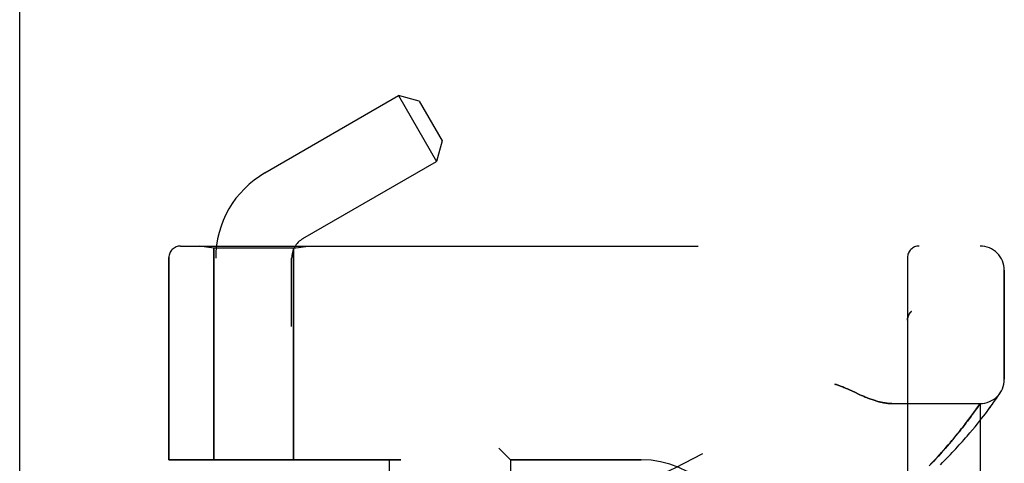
# Model space of a CAD drawing. Header units: inches. Extents: x 0 to 243, y 0 to 157.
# Tile 271 of 284: x 124.95 to 127.49, y 88.24 to 89.38. Entities that reach past the tile are written whole.
import ezdxf

# ---------------------------------------------------------------- set-up
doc = ezdxf.new("R2010")
doc.units = ezdxf.units.IN
doc.header["$LTSCALE"] = 13.357143
doc.header["$MEASUREMENT"] = 0
doc.linetypes.add('HIDDEN', pattern=[0.2, 0.1, -0.1])
doc.layers.get('0').update_dxf_attribs({"linetype": 'CONTINUOUS'})
doc.layers.add('LEFTHAND_DOOR_ASSEMBLY', color=7, linetype='CONTINUOUS')
doc.layers.add('RIGHTHAND_DOOR_ASSEMBLY', color=7, linetype='CONTINUOUS')

msp = doc.modelspace()

# ---------------------------------------------------------------- linework, layer by layer
at = {"color": 3, "linetype": 'Continuous'}
msp.add_line((124.9474, 41.1754), (124.9474, 112.9674), dxfattribs=at)
at = {"layer": 'LEFTHAND_DOOR_ASSEMBLY', "color": 8, "linetype": 'HIDDEN'}
for p, q in [((125.3626, 88.7977), (127.4264, 88.7977)), ((125.4484, 88.7924), (125.4109, 88.7977)), ((125.4484, 88.7924), (125.4484, 88.2464)), ((125.6544, 88.7924), (125.4484, 88.7924)), ((125.6544, 88.7924), (125.6919, 88.7977)), ((125.6544, 88.7924), (125.6544, 88.2464)), ((125.3326, 88.7677), (125.3326, 88.2464)), ((127.2389, 86.1252), (127.2389, 88.7677)), ((127.4889, 88.4539), (127.4889, 88.7352)), ((127.2492, 88.629), (127.249, 88.6289)), ((127.2389, 88.6066), (127.2389, 88.6064)), ((127.0877, 88.4273), (127.1044, 88.4195)), ((127.1044, 88.4195), (127.1126, 88.4158)), ((127.4772, 88.4174), (127.4791, 88.4204)), ((127.4788, 88.42), (127.4785, 88.4195)), ((127.4788, 88.42), (127.4791, 88.4204)), ((127.4585, 88.39), (127.4613, 88.3941)), ((127.4613, 88.3941), (127.4639, 88.3977)), ((127.4639, 88.3977), (127.4662, 88.4011)), ((127.4662, 88.4011), (127.4684, 88.4042)), ((127.4684, 88.4042), (127.4711, 88.4083)), ((127.4711, 88.4083), (127.4734, 88.4117)), ((127.4734, 88.4117), (127.4753, 88.4145)), ((127.4753, 88.4145), (127.4772, 88.4174)), ((127.1984, 88.3914), (127.4264, 88.3914)), ((127.4086, 88.3661), (127.412, 88.3708)), ((127.412, 88.3708), (127.4151, 88.3752)), ((127.4151, 88.3752), (127.4179, 88.3791)), ((127.4179, 88.3791), (127.421, 88.3836)), ((127.421, 88.3836), (127.4264, 88.3914)), ((127.4264, 86.5014), (127.4264, 88.3914)), ((127.44, 88.365), (127.4443, 88.3707)), ((127.4443, 88.3707), (127.4483, 88.376)), ((127.4483, 88.376), (127.452, 88.381)), ((127.452, 88.381), (127.4553, 88.3857)), ((127.4553, 88.3857), (127.4585, 88.39)), ((127.3891, 88.34), (127.3923, 88.3441)), ((127.3923, 88.3441), (127.3968, 88.3501)), ((127.3968, 88.3501), (127.401, 88.3557)), ((127.401, 88.3557), (127.405, 88.3611)), ((127.405, 88.3611), (127.4086, 88.3661)), ((127.4194, 88.3388), (127.4251, 88.3459)), ((127.4251, 88.3459), (127.4304, 88.3526)), ((127.4304, 88.3526), (127.4354, 88.359)), ((127.4354, 88.359), (127.44, 88.365)), ((127.3671, 88.3121), (127.3711, 88.3171)), ((127.3711, 88.3171), (127.375, 88.322)), ((127.375, 88.322), (127.3788, 88.3267)), ((127.3788, 88.3267), (127.3824, 88.3313)), ((127.3824, 88.3313), (127.3858, 88.3357)), ((127.3858, 88.3357), (127.3891, 88.34)), ((127.4, 88.3155), (127.4068, 88.3236)), ((127.4068, 88.3236), (127.4133, 88.3314)), ((127.4133, 88.3314), (127.4194, 88.3388)), ((127.349, 88.2904), (127.3538, 88.2961)), ((127.3538, 88.2961), (127.3584, 88.3016)), ((127.3584, 88.3016), (127.3628, 88.307)), ((127.3628, 88.307), (127.3671, 88.3121)), ((126.1839, 88.2764), (126.2139, 88.2464)), ((127.3276, 88.2659), (127.3333, 88.2723)), ((127.3333, 88.2723), (127.3387, 88.2785)), ((127.3387, 88.2785), (127.344, 88.2846)), ((127.344, 88.2846), (127.349, 88.2904)), ((125.9314, 88.2464), (125.3326, 88.2464)), ((125.9014, 88.2464), (125.9014, 86.6464)), ((126.2139, 88.2464), (126.2139, 86.6464)), ((126.5514, 88.2464), (126.2139, 88.2464)), ((127.3021, 88.2381), (127.3089, 88.2454)), ((127.3089, 88.2454), (127.3155, 88.2524)), ((127.3155, 88.2524), (127.3217, 88.2593)), ((127.3217, 88.2593), (127.3276, 88.2659)), ((127.295, 88.2306), (127.3021, 88.2381))]:
    msp.add_line(p, q, dxfattribs=at)
for points in [[(127.2451, 88.6247), (127.2447, 88.6242), (127.2444, 88.6237), (127.244, 88.6232), (127.2437, 88.6227), (127.2434, 88.6222), (127.2431, 88.6217), (127.2428, 88.6212), (127.2425, 88.6206), (127.2422, 88.6201), (127.2419, 88.6195), (127.2417, 88.619), (127.2414, 88.6184), (127.2412, 88.6179), (127.2409, 88.6173)], [(127.2451, 88.6247), (127.2453, 88.6249), (127.2454, 88.6251), (127.2456, 88.6254), (127.2458, 88.6256), (127.246, 88.6258), (127.2462, 88.626), (127.2464, 88.6262), (127.2466, 88.6265), (127.2468, 88.6267), (127.247, 88.6269), (127.2472, 88.6271), (127.2474, 88.6273), (127.2476, 88.6276), (127.2478, 88.6278), (127.248, 88.628), (127.2483, 88.6282), (127.2485, 88.6284), (127.2487, 88.6286), (127.249, 88.6288), (127.2492, 88.629)], [(127.2409, 88.6173), (127.2407, 88.6167), (127.2405, 88.6162), (127.2403, 88.6156), (127.2401, 88.615), (127.24, 88.6144), (127.2398, 88.6138), (127.2397, 88.6132), (127.2395, 88.6126), (127.2394, 88.612), (127.2393, 88.6114), (127.2392, 88.6108), (127.2391, 88.6101), (127.239, 88.6095), (127.239, 88.6089), (127.2389, 88.6083), (127.2389, 88.6076), (127.2389, 88.607), (127.2389, 88.6066)], [(127.0514, 88.4414), (127.0534, 88.4409), (127.0555, 88.4402), (127.0576, 88.4396), (127.0597, 88.4388), (127.0619, 88.4381), (127.0642, 88.4373), (127.0665, 88.4364), (127.069, 88.4354), (127.0717, 88.4344), (127.0745, 88.4332), (127.0775, 88.4319), (127.0806, 88.4305), (127.0841, 88.429), (127.0877, 88.4273)], [(127.1126, 88.4158), (127.1164, 88.4141), (127.12, 88.4124), (127.1235, 88.4109), (127.1269, 88.4095), (127.1301, 88.4081), (127.1332, 88.4068), (127.1363, 88.4056), (127.1392, 88.4045), (127.1421, 88.4034), (127.1448, 88.4024), (127.1475, 88.4015), (127.1501, 88.4006), (127.1527, 88.3997), (127.1552, 88.3989), (127.1576, 88.3982), (127.16, 88.3975), (127.1623, 88.3969), (127.1646, 88.3962), (127.1668, 88.3957), (127.169, 88.3952), (127.1711, 88.3947), (127.1732, 88.3942), (127.1752, 88.3938), (127.1772, 88.3935), (127.1792, 88.3931), (127.1811, 88.3928), (127.183, 88.3925), (127.1848, 88.3923), (127.1866, 88.3921), (127.1884, 88.3919), (127.1902, 88.3918), (127.1919, 88.3917), (127.1935, 88.3916), (127.1952, 88.3915), (127.1968, 88.3915), (127.1984, 88.3914)], [(127.3241, 88.2336), (127.3295, 88.239), (127.3347, 88.2444), (127.3399, 88.2496), (127.3449, 88.2548), (127.3498, 88.2599), (127.3546, 88.265), (127.3592, 88.27), (127.3638, 88.2749), (127.3683, 88.2797), (127.3726, 88.2845), (127.3768, 88.2892), (127.381, 88.2938), (127.385, 88.2983), (127.3889, 88.3027), (127.3927, 88.3071), (127.4, 88.3155)]]:
    msp.add_lwpolyline(points, dxfattribs=at)
for centre, radius, start, end in [((125.3626, 88.7677), 0.03, 90, 180), ((125.4264, 90.7216), 2.7751, 270, 316.1116), ((127.2689, 88.7677), 0.03, 90, 180), ((127.4264, 88.7352), 0.0625, 0, 90), ((127.4264, 88.4539), 0.0625, 270, 360), ((126.5514, 87.9964), 0.25, 0, 90)]:
    msp.add_arc(centre, radius, start, end, dxfattribs=at)
at = {"layer": 'RIGHTHAND_DOOR_ASSEMBLY', "color": 8, "linetype": 'HIDDEN'}
for p, q in [((125.5804, 88.9864), (125.9255, 89.1857)), ((125.9255, 89.1857), (126.0235, 89.0159)), ((125.9788, 89.1714), (125.9255, 89.1857)), ((125.9788, 89.1714), (126.0378, 89.0692)), ((126.0378, 89.0692), (126.0235, 89.0159)), ((125.6784, 88.8167), (126.0235, 89.0159)), ((125.3626, 88.7977), (127.4264, 88.7977)), ((125.4484, 88.7924), (125.4109, 88.7977)), ((125.4484, 88.2464), (125.4484, 88.7924)), ((125.6544, 88.7924), (125.4484, 88.7924)), ((125.6544, 88.7924), (125.6919, 88.7977)), ((125.6544, 88.2464), (125.6544, 88.7924)), ((125.3326, 88.2464), (125.3326, 88.7677)), ((125.4534, 86.1199), (125.4534, 88.7664)), ((125.6494, 85.9184), (125.6494, 88.7664)), ((127.2389, 88.7677), (127.2389, 86.1252)), ((127.4889, 88.7352), (127.4889, 88.4539)), ((127.2492, 88.629), (127.249, 88.6289)), ((127.2389, 88.6064), (127.2389, 88.6066)), ((127.1044, 88.4195), (127.0877, 88.4273)), ((127.1126, 88.4158), (127.1044, 88.4195)), ((127.4772, 88.4174), (127.4788, 88.42)), ((127.4585, 88.39), (127.4613, 88.394)), ((127.4613, 88.394), (127.4639, 88.3977)), ((127.4639, 88.3977), (127.4662, 88.4011)), ((127.4662, 88.4011), (127.4684, 88.4042)), ((127.4684, 88.4042), (127.4711, 88.4083)), ((127.4711, 88.4083), (127.4734, 88.4117)), ((127.4734, 88.4117), (127.4753, 88.4145)), ((127.4753, 88.4145), (127.4772, 88.4174)), ((127.1984, 88.3914), (127.4264, 88.3914)), ((127.413, 88.3723), (127.4097, 88.3677)), ((127.416, 88.3765), (127.413, 88.3723)), ((127.4195, 88.3815), (127.416, 88.3765)), ((127.4223, 88.3855), (127.4195, 88.3815)), ((127.4264, 88.3914), (127.4223, 88.3855)), ((127.4264, 88.3914), (127.4264, 86.5014)), ((127.44, 88.365), (127.4443, 88.3707)), ((127.4443, 88.3707), (127.4483, 88.376)), ((127.4483, 88.376), (127.4519, 88.381)), ((127.4519, 88.381), (127.4553, 88.3857)), ((127.4553, 88.3857), (127.4585, 88.39)), ((127.3938, 88.3462), (127.3907, 88.3421)), ((127.3982, 88.352), (127.3938, 88.3462)), ((127.4024, 88.3575), (127.3982, 88.352)), ((127.4062, 88.3628), (127.4024, 88.3575)), ((127.4097, 88.3677), (127.4062, 88.3628)), ((127.4194, 88.3388), (127.4251, 88.3459)), ((127.4251, 88.3459), (127.4304, 88.3526)), ((127.4304, 88.3526), (127.4354, 88.359)), ((127.4354, 88.359), (127.44, 88.365)), ((127.3731, 88.3196), (127.3692, 88.3147)), ((127.3769, 88.3244), (127.3731, 88.3196)), ((127.3806, 88.329), (127.3769, 88.3244)), ((127.3841, 88.3335), (127.3806, 88.329)), ((127.3875, 88.3379), (127.3841, 88.3335)), ((127.3907, 88.3421), (127.3875, 88.3379)), ((127.3999, 88.3155), (127.4068, 88.3236)), ((127.4068, 88.3236), (127.4133, 88.3314)), ((127.4133, 88.3314), (127.4194, 88.3388)), ((127.3515, 88.2934), (127.3466, 88.2876)), ((127.3562, 88.299), (127.3515, 88.2934)), ((127.3607, 88.3044), (127.3562, 88.299)), ((127.365, 88.3096), (127.3607, 88.3044)), ((127.3692, 88.3147), (127.365, 88.3096)), ((126.2139, 88.2464), (126.1839, 88.2764)), ((127.3306, 88.2692), (127.3248, 88.2627)), ((127.3361, 88.2755), (127.3306, 88.2692)), ((127.3415, 88.2817), (127.3361, 88.2755)), ((127.3466, 88.2876), (127.3415, 88.2817)), ((125.3326, 88.2464), (125.9314, 88.2464)), ((125.9014, 88.2464), (125.9014, 86.6464)), ((126.2139, 88.2464), (126.2139, 86.6464)), ((126.2139, 88.2464), (126.5514, 88.2464)), ((127.3057, 88.2419), (127.2988, 88.2345)), ((127.3124, 88.2491), (127.3057, 88.2419)), ((127.3187, 88.256), (127.3124, 88.2491)), ((127.3248, 88.2627), (127.3187, 88.256))]:
    msp.add_line(p, q, dxfattribs=at)
for points in [[(127.2409, 88.6172), (127.2411, 88.6178), (127.2414, 88.6183), (127.2416, 88.6189), (127.2419, 88.6195), (127.2422, 88.62), (127.2424, 88.6206), (127.2427, 88.6211), (127.2431, 88.6217), (127.2434, 88.6222), (127.2437, 88.6227), (127.244, 88.6232), (127.2444, 88.6237), (127.2447, 88.6242), (127.2451, 88.6247)], [(127.2492, 88.629), (127.249, 88.6288), (127.2487, 88.6286), (127.2485, 88.6284), (127.2483, 88.6282), (127.248, 88.628), (127.2478, 88.6278), (127.2476, 88.6276), (127.2474, 88.6273), (127.2472, 88.6271), (127.247, 88.6269), (127.2468, 88.6267), (127.2466, 88.6265), (127.2464, 88.6263), (127.2462, 88.626), (127.246, 88.6258), (127.2458, 88.6256), (127.2456, 88.6254), (127.2455, 88.6251), (127.2453, 88.6249), (127.2451, 88.6247)], [(127.2389, 88.6066), (127.2389, 88.607), (127.2389, 88.6076), (127.2389, 88.6082), (127.239, 88.6089), (127.239, 88.6095), (127.2391, 88.6101), (127.2392, 88.6107), (127.2393, 88.6113), (127.2394, 88.6119), (127.2395, 88.6125), (127.2396, 88.6131), (127.2398, 88.6137), (127.2399, 88.6143), (127.2401, 88.6149), (127.2403, 88.6155), (127.2405, 88.616), (127.2407, 88.6166), (127.2409, 88.6172)], [(127.0877, 88.4273), (127.0841, 88.429), (127.0807, 88.4305), (127.0775, 88.4319), (127.0745, 88.4332), (127.0717, 88.4344), (127.069, 88.4354), (127.0665, 88.4364), (127.0642, 88.4373), (127.0619, 88.4381), (127.0597, 88.4388), (127.0576, 88.4396), (127.0555, 88.4402), (127.0534, 88.4409), (127.0514, 88.4414)], [(127.1984, 88.3914), (127.1968, 88.3915), (127.1952, 88.3915), (127.1935, 88.3916), (127.1919, 88.3917), (127.1902, 88.3918), (127.1884, 88.3919), (127.1866, 88.3921), (127.1848, 88.3923), (127.183, 88.3925), (127.1811, 88.3928), (127.1792, 88.3931), (127.1772, 88.3935), (127.1752, 88.3938), (127.1732, 88.3942), (127.1711, 88.3947), (127.169, 88.3952), (127.1668, 88.3957), (127.1646, 88.3962), (127.1623, 88.3969), (127.16, 88.3975), (127.1576, 88.3982), (127.1552, 88.3989), (127.1527, 88.3997), (127.1501, 88.4006), (127.1475, 88.4015), (127.1448, 88.4024), (127.1421, 88.4034), (127.1392, 88.4045), (127.1363, 88.4056), (127.1333, 88.4068), (127.1301, 88.4081), (127.1269, 88.4095), (127.1235, 88.4109), (127.12, 88.4124), (127.1164, 88.4141), (127.1126, 88.4158)], [(127.3241, 88.2336), (127.3295, 88.239), (127.3347, 88.2443), (127.3399, 88.2496), (127.3449, 88.2548), (127.3498, 88.2599), (127.3546, 88.265), (127.3592, 88.27), (127.3638, 88.2749), (127.3682, 88.2797), (127.3726, 88.2845), (127.3768, 88.2892), (127.3809, 88.2938), (127.385, 88.2983), (127.3889, 88.3027), (127.3927, 88.3071), (127.3999, 88.3155)]]:
    msp.add_lwpolyline(points, dxfattribs=at)
for centre, radius, start, end in [((125.7074, 88.7664), 0.254, 120, 180), ((125.7074, 88.7664), 0.058, 120, 180), ((125.3626, 88.7677), 0.03, 90, 180), ((125.4264, 90.7216), 2.7751, 270, 316.1116), ((127.2689, 88.7677), 0.03, 90, 180), ((127.4264, 88.7352), 0.0625, 0, 90), ((127.4264, 88.4539), 0.0625, 270, 360), ((126.5514, 87.9964), 0.25, 0, 90)]:
    msp.add_arc(centre, radius, start, end, dxfattribs=at)

doc.saveas('drawing.dxf')
